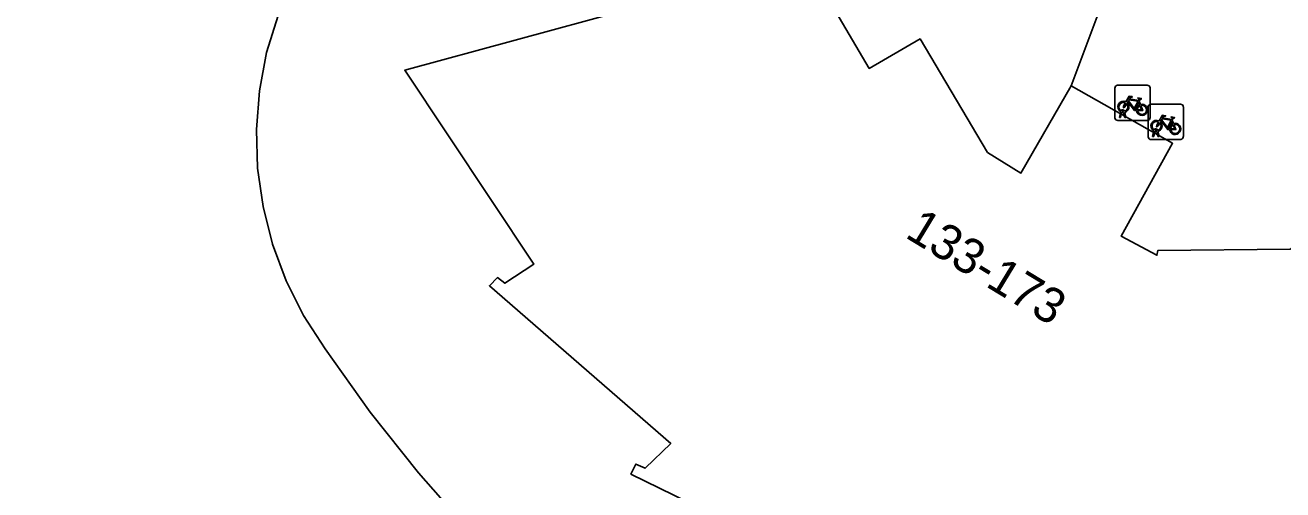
# Model space of a CAD drawing. Extents: x 159053 to 160042, y 380449 to 381423.
# Drawn here: x 159191.56 to 159227.27, y 380790.65 to 380803.86 of the extents above; entities that cross this region are included whole.
import ezdxf

# ---------------------------------------------------------------- set-up
doc = ezdxf.new("R2010")
doc.units = 0
for name, color, linetype in [('IMGEO_Erf', 7, 'Continuous'), ('IMGEO_Fietsenrek', 7, 'Continuous'), ('IMGEO_Groenvoorziening', 7, 'Continuous'), ('IMGEO_Pand', 7, 'Continuous'), ('IMGEO_Pand_nummerreeks', 7, 'Continuous'), ('IMGEO_Voetpad_open', 7, 'Continuous')]:
    doc.layers.add(name, color=color, linetype=linetype)

msp = doc.modelspace()

# ---------------------------------------------------------------- linework, layer by layer
at = {"layer": 'IMGEO_Erf'}
for points in [[(159214.864, 380788.117), (159208.762, 380791.103), (159208.905, 380791.387), (159209.165, 380791.267), (159209.891, 380791.973), (159204.744, 380796.453), (159204.968, 380796.686), (159205.181, 380796.525), (159206.007, 380797.068), (159202.339, 380802.574), (159211.745, 380805.145)], [(159198.739, 380804.135), (159198.417, 380803.08), (159198.213, 380801.995), (159198.127, 380800.895), (159198.16, 380799.792), (159198.314, 380798.7), (159198.585, 380797.63), (159198.97, 380796.596), (159199.466, 380795.611), (159200.083, 380794.66), (159201.356, 380792.861), (159202.725, 380791.133), (159204.186, 380789.483)]]:
    msp.add_lwpolyline(points, dxfattribs=at)
at = {"layer": 'IMGEO_Fietsenrek'}
for p, q in [((159222.581, 380802.149), (159223.422, 380802.149)), ((159223.422, 380802.149), (159222.581, 380802.149)), ((159222.506, 380801.224), (159222.506, 380802.065)), ((159222.506, 380802.065), (159222.506, 380801.224)), ((159223.506, 380802.074), (159223.506, 380801.233)), ((159223.506, 380801.233), (159223.506, 380802.074)), ((159223.193, 380801.698), (159223.229, 380801.603)), ((159223.449, 380800.683), (159223.449, 380801.524)), ((159223.449, 380801.524), (159223.449, 380800.683)), ((159223.524, 380801.608), (159224.365, 380801.608)), ((159224.365, 380801.608), (159223.524, 380801.608)), ((159224.449, 380801.533), (159224.449, 380800.692)), ((159224.449, 380800.692), (159224.449, 380801.533)), ((159223.431, 380801.149), (159222.59, 380801.149)), ((159222.59, 380801.149), (159223.431, 380801.149)), ((159222.633, 380801.233), (159222.672, 380801.393)), ((159222.667, 380801.233), (159222.633, 380801.233)), ((159222.702, 380801.381), (159222.667, 380801.233)), ((159222.744, 380801.405), (159222.743, 380801.409)), ((159222.785, 380801.233), (159222.751, 380801.375)), ((159222.775, 380801.416), (159222.776, 380801.409)), ((159222.783, 380801.379), (159222.818, 380801.233)), ((159222.818, 380801.233), (159222.785, 380801.233)), ((159224.136, 380801.157), (159224.172, 380801.062)), ((159223.576, 380800.692), (159223.615, 380800.852)), ((159223.645, 380800.84), (159223.61, 380800.692)), ((159223.687, 380800.864), (159223.686, 380800.868)), ((159223.728, 380800.692), (159223.694, 380800.834)), ((159223.718, 380800.875), (159223.719, 380800.868)), ((159223.726, 380800.838), (159223.761, 380800.692)), ((159224.374, 380800.608), (159223.533, 380800.608)), ((159223.533, 380800.608), (159224.374, 380800.608)), ((159223.61, 380800.692), (159223.576, 380800.692)), ((159223.761, 380800.692), (159223.728, 380800.692))]:
    msp.add_line(p, q, dxfattribs=at)
for points in [[(159222.819, 380801.675), (159222.914, 380801.839), (159223, 380801.825), (159223.002, 380801.816), (159222.946, 380801.805), (159222.919, 380801.76), (159223.175, 380801.719)], [(159223.175, 380801.719), (159223.2, 380801.768), (159223.194, 380801.772), (159223.171, 380801.776), (159223.159, 380801.783), (159223.158, 380801.786), (159223.16, 380801.791), (159223.255, 380801.776), (159223.257, 380801.766), (159223.247, 380801.753), (159223.235, 380801.747), (159223.221, 380801.753), (159223.193, 380801.698)], [(159222.84, 380801.623), (159222.788, 380801.533), (159222.748, 380801.508), (159222.749, 380801.555), (159222.804, 380801.649)], [(159223.115, 380801.431), (159223.065, 380801.431), (159222.874, 380801.682), (159222.855, 380801.65)], [(159223.162, 380801.694), (159222.905, 380801.735), (159222.888, 380801.706), (159223.055, 380801.486), (159223.162, 380801.694)], [(159223.21, 380801.596), (159223.18, 380801.673), (159223.071, 380801.455), (159223.114, 380801.455)], [(159223.144, 380801.455), (159223.264, 380801.454), (159223.22, 380801.568)], [(159223.24, 380801.575), (159223.295, 380801.43), (159223.145, 380801.43)], [(159223.783, 380801.082), (159223.731, 380800.992), (159223.691, 380800.967), (159223.692, 380801.014), (159223.747, 380801.108)], [(159223.762, 380801.134), (159223.857, 380801.298), (159223.943, 380801.284), (159223.945, 380801.275), (159223.889, 380801.264), (159223.862, 380801.219), (159224.118, 380801.178)], [(159224.058, 380800.89), (159224.008, 380800.89), (159223.817, 380801.141), (159223.798, 380801.109)], [(159224.105, 380801.153), (159223.848, 380801.194), (159223.831, 380801.165), (159223.998, 380800.945), (159224.105, 380801.153)], [(159224.153, 380801.055), (159224.123, 380801.132), (159224.014, 380800.914), (159224.057, 380800.914)], [(159224.118, 380801.178), (159224.143, 380801.227), (159224.137, 380801.231), (159224.114, 380801.235), (159224.102, 380801.242), (159224.101, 380801.245), (159224.103, 380801.25), (159224.198, 380801.235), (159224.2, 380801.225), (159224.19, 380801.212), (159224.178, 380801.206), (159224.164, 380801.212), (159224.136, 380801.157)], [(159224.087, 380800.914), (159224.207, 380800.913), (159224.163, 380801.027)], [(159224.183, 380801.034), (159224.238, 380800.889), (159224.088, 380800.889)]]:
    msp.add_lwpolyline(points, dxfattribs=at)
for centre, radius, start, end in [((159222.584, 380802.071), 0.0779, 92.4484, 184.2845), ((159222.584, 380802.071), 0.0779, 92.4484, 184.2845), ((159223.428, 380802.071), 0.0779, 2.4484, 94.2845), ((159223.428, 380802.071), 0.0779, 2.4484, 94.2845), ((159222.746, 380801.534), 0.159, 62.6766, 242.1369), ((159222.746, 380801.534), 0.129, 63.3192, 238.903), ((159222.726, 380801.405), 0.0499, 12.8025, 158.6934), ((159222.746, 380801.534), 0.129, 283.6043, 43.4302), ((159222.746, 380801.534), 0.159, 283.5766, 46.6042), ((159223.273, 380801.45), 0.159, 113.3408, 178.3217), ((159223.273, 380801.45), 0.159, 187.0065, 105.7708), ((159223.273, 380801.45), 0.129, 113.923, 177.9556), ((159223.273, 380801.45), 0.129, 188.6715, 104.5883), ((159223.527, 380801.53), 0.0779, 92.4484, 184.2845), ((159223.527, 380801.53), 0.0779, 92.4484, 184.2845), ((159224.371, 380801.53), 0.0779, 2.4484, 94.2845), ((159224.371, 380801.53), 0.0779, 2.4484, 94.2845), ((159222.584, 380801.227), 0.0779, 182.4484, 274.2845), ((159222.584, 380801.227), 0.0779, 182.4484, 274.2845), ((159222.746, 380801.534), 0.159, 253.9967, 271.7867), ((159222.726, 380801.405), 0.0174, 12.8025, 163.4502), ((159222.746, 380801.534), 0.129, 253.415, 269.0204), ((159223.428, 380801.227), 0.0779, 272.4484, 4.2845), ((159223.428, 380801.227), 0.0779, 272.4484, 4.2845), ((159223.689, 380800.993), 0.159, 62.6766, 242.1369), ((159223.689, 380800.993), 0.129, 63.3192, 238.903), ((159223.689, 380800.993), 0.129, 283.6043, 43.4302), ((159223.689, 380800.993), 0.159, 283.5766, 46.6042), ((159223.669, 380800.864), 0.0499, 12.8025, 158.6934), ((159223.689, 380800.993), 0.159, 253.9967, 271.7867), ((159223.669, 380800.864), 0.0174, 12.8025, 163.4502), ((159223.689, 380800.993), 0.129, 253.415, 269.0204), ((159224.216, 380800.909), 0.159, 113.3408, 178.3217), ((159224.216, 380800.909), 0.159, 187.0065, 105.7708), ((159224.216, 380800.909), 0.129, 113.923, 177.9556), ((159224.216, 380800.909), 0.129, 188.6715, 104.5883), ((159223.527, 380800.686), 0.0779, 182.4484, 274.2845), ((159223.527, 380800.686), 0.0779, 182.4484, 274.2845), ((159224.371, 380800.686), 0.0779, 272.4484, 4.2845), ((159224.371, 380800.686), 0.0779, 272.4484, 4.2845)]:
    msp.add_arc(centre, radius, start, end, dxfattribs=at)
at = {"layer": 'IMGEO_Groenvoorziening'}
msp.add_lwpolyline([(159204.186, 380789.483), (159202.725, 380791.133), (159201.356, 380792.861), (159200.083, 380794.66), (159199.466, 380795.611), (159198.97, 380796.596), (159198.585, 380797.63), (159198.314, 380798.7), (159198.16, 380799.792), (159198.127, 380800.895), (159198.213, 380801.995), (159198.417, 380803.08), (159198.739, 380804.135), (159199.173, 380805.15), (159199.714, 380806.111), (159190.394, 380840.141)], dxfattribs=at)
at = {"layer": 'IMGEO_Pand'}
msp.add_lwpolyline([(159227.479, 380797.488), (159223.726, 380797.455), (159223.697, 380797.317), (159222.679, 380797.864), (159224.143, 380800.501), (159221.267, 380802.133), (159219.838, 380799.655), (159218.889, 380800.241), (159216.973, 380803.467), (159215.531, 380802.628), (159213.733, 380805.694), (159211.745, 380805.145), (159202.339, 380802.574), (159206.007, 380797.068), (159205.181, 380796.525), (159204.968, 380796.686), (159204.744, 380796.453), (159209.891, 380791.973), (159209.165, 380791.267), (159208.905, 380791.387), (159208.762, 380791.103), (159214.864, 380788.117)], dxfattribs=at)
at = {"layer": 'IMGEO_Voetpad_open'}
for points in [[(159184.957, 380902.973), (159200.844, 380844.989), (159201.345, 380843.161), (159201.463, 380842.729), (159190.869, 380839.845), (159199.968, 380806.555), (159210.571, 380809.45), (159210.666, 380809.103), (159211.745, 380805.145), (159213.733, 380805.694), (159215.531, 380802.628), (159216.973, 380803.467), (159218.889, 380800.241), (159219.838, 380799.655), (159221.267, 380802.133), (159222.23, 380804.716)], [(159222.23, 380804.716), (159221.267, 380802.133), (159224.143, 380800.501), (159222.679, 380797.864), (159223.697, 380797.317), (159223.726, 380797.455), (159227.479, 380797.488), (159231.975, 380800.065), (159230.235, 380803.067)]]:
    msp.add_lwpolyline(points, dxfattribs=at)

# ---------------------------------------------------------------- texts
at = {"layer": 'IMGEO_Pand_nummerreeks'}
msp.add_text('133-173', height=1, rotation=328.694, dxfattribs=at).set_placement((159216.515, 380797.845))

doc.saveas('drawing.dxf')
